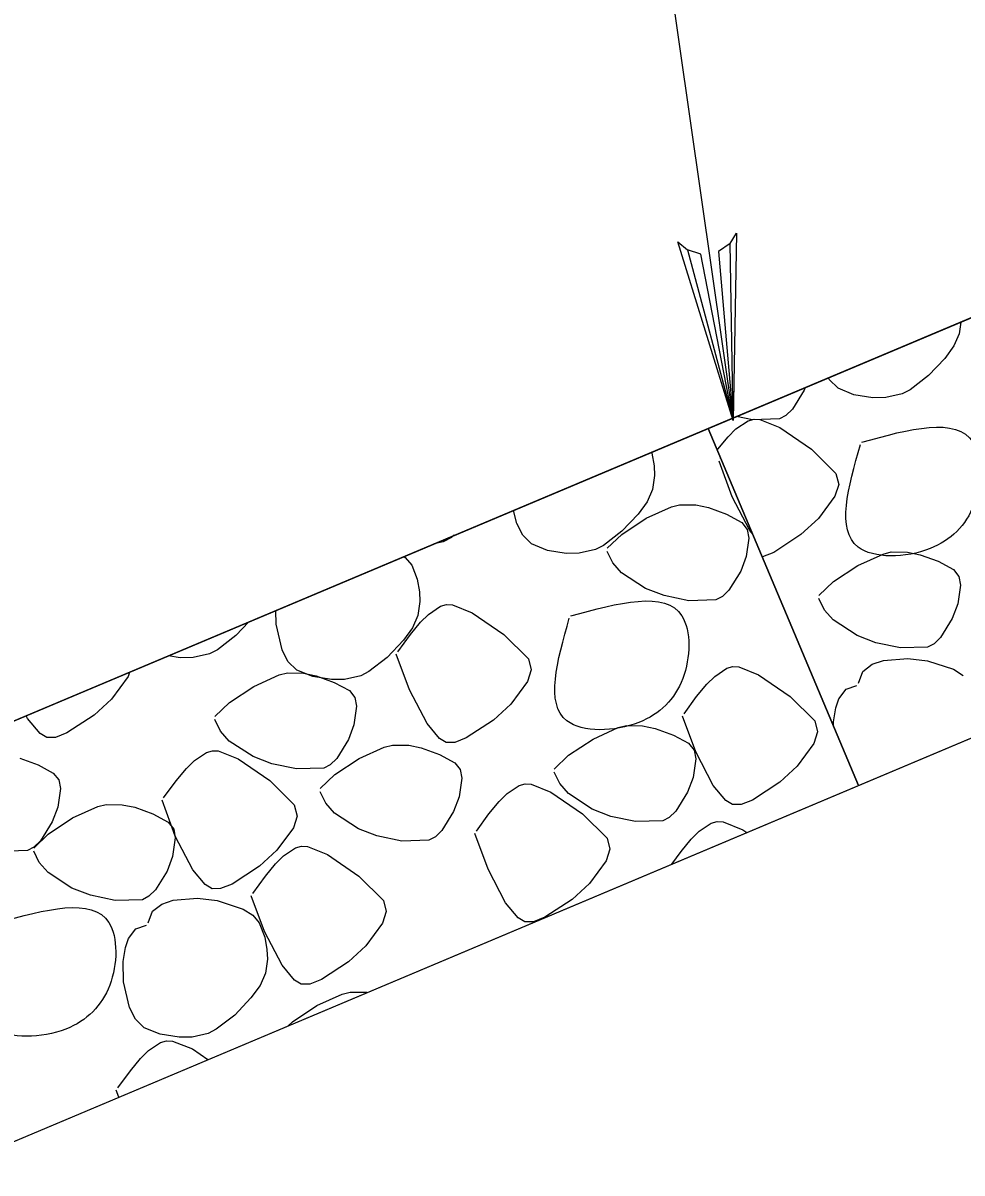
# Model space of a CAD drawing. Extents: x 3 to 3592, y -602 to 1171.
# Drawn here: x 2877.12 to 2901.36, y -276.9 to -247.22 of the extents above; entities that cross this region are included whole.
import ezdxf

# ---------------------------------------------------------------- set-up
doc = ezdxf.new("R2010")
doc.units = 0
doc.layers.add('2', color=7, linetype='Continuous')

msp = doc.modelspace()

# ---------------------------------------------------------------- linework, layer by layer
at = {"layer": '2'}
msp.add_line((2898.696, -266.901), (2894.816, -257.684), dxfattribs=at)
for points in [[(2896.278, -228.338), (2891.278, -228.338), (2895.459, -257.485)], [(2764.046, -240.408), (2826.966, -266.901), (2872.927, -266.901), (2935.846, -240.408)], [(2895.379, -252.91), (2895.077, -253.124), (2895.459, -257.485), (2895.379, -252.91), (2895.543, -252.651), (2895.459, -257.485), (2894.625, -253.192), (2894.28, -253.081), (2895.459, -257.485), (2894.03, -252.868), (2894.28, -253.081)], [(2901.333, -254.94), (2901.292, -255.242)], [(2901.292, -255.242), (2901.154, -255.559)], [(2901.154, -255.559), (2900.918, -255.882)], [(2900.918, -255.882), (2900.499, -256.323)], [(2897.938, -256.426), (2897.915, -256.379)], [(2900.499, -256.323), (2900.023, -256.69)], [(2897.292, -256.703), (2896.989, -257.191)], [(2897.319, -256.63), (2897.292, -256.703)], [(2898.165, -256.65), (2897.938, -256.426)], [(2898.576, -256.816), (2898.165, -256.65)], [(2900.023, -256.69), (2899.816, -256.796)], [(2777.446, -256.901), (2824.946, -276.901), (2874.946, -276.901), (2922.446, -256.901)], [(2899.064, -256.897), (2898.576, -256.816)], [(2899.398, -256.891), (2899.064, -256.897)], [(2899.816, -256.796), (2899.398, -256.891)], [(2896.989, -257.191), (2896.82, -257.356)], [(2895.53, -257.698), (2895.841, -257.491)], [(2895.953, -257.464), (2895.544, -257.377)], [(2895.841, -257.491), (2895.996, -257.447)], [(2896.654, -257.443), (2895.953, -257.464)], [(2895.996, -257.447), (2896.148, -257.454)], [(2896.148, -257.454), (2896.659, -257.659)], [(2896.82, -257.356), (2896.654, -257.443)], [(2895.325, -257.902), (2895.53, -257.698)], [(2896.659, -257.659), (2897.476, -258.219)], [(2895.06, -258.222), (2895.325, -257.902)], [(2893.351, -258.301), (2893.361, -258.327)], [(2893.361, -258.327), (2893.418, -258.648)], [(2895.049, -258.238), (2895.06, -258.222)], [(2895.132, -258.467), (2895.14, -258.456)], [(2897.476, -258.219), (2898.107, -258.848)], [(2893.418, -258.648), (2893.427, -258.897)], [(2895.434, -259.451), (2895.092, -258.528)], [(2893.427, -258.897), (2893.377, -259.26)], [(2898.107, -258.848), (2898.181, -259.133)], [(2893.377, -259.26), (2893.24, -259.578)], [(2898.181, -259.133), (2898.085, -259.435)], [(2893.24, -259.578), (2893.003, -259.901)], [(2893.863, -259.709), (2894.076, -259.656)], [(2894.076, -259.656), (2894.492, -259.661)], [(2894.492, -259.661), (2894.817, -259.728)], [(2895.888, -260.319), (2895.434, -259.451)], [(2898.085, -259.435), (2897.657, -260.014)], [(2889.87, -260.143), (2889.79, -259.8)], [(2893.003, -259.901), (2892.585, -260.341)], [(2893.212, -260.003), (2893.863, -259.709)], [(2894.817, -259.728), (2895.287, -259.899)], [(2895.287, -259.899), (2895.681, -260.113)], [(2890.024, -260.444), (2889.87, -260.143)], [(2892.583, -260.42), (2893.212, -260.003)], [(2895.681, -260.113), (2895.821, -260.291)], [(2897.657, -260.014), (2897.208, -260.427)], [(2888.183, -260.504), (2887.975, -260.609)], [(2888.259, -260.445), (2888.183, -260.504)], [(2890.251, -260.668), (2890.024, -260.444)], [(2892.585, -260.341), (2892.109, -260.709)], [(2892.207, -260.78), (2892.583, -260.42)], [(2895.864, -260.514), (2895.795, -260.994)], [(2895.821, -260.291), (2895.864, -260.514)], [(2895.964, -260.411), (2895.888, -260.319)], [(2897.208, -260.427), (2896.505, -260.889)], [(2887.975, -260.609), (2887.742, -260.663)], [(2890.662, -260.835), (2890.251, -260.668)], [(2891.149, -260.915), (2890.662, -260.835)], [(2891.901, -260.814), (2891.484, -260.909)], [(2892.109, -260.709), (2891.901, -260.814)], [(2886.954, -260.994), (2886.994, -261.021)], [(2886.994, -261.021), (2887.161, -261.215)], [(2891.484, -260.909), (2891.149, -260.915)], [(2892.353, -261.155), (2892.207, -260.861)], [(2892.577, -261.413), (2892.353, -261.155)], [(2895.795, -260.994), (2895.651, -261.373)], [(2896.505, -260.889), (2896.212, -261.001)], [(2898.676, -261.22), (2899.327, -260.927)], [(2899.327, -260.927), (2899.54, -260.873)], [(2899.54, -260.873), (2899.956, -260.878)], [(2899.956, -260.878), (2900.281, -260.945)], [(2900.281, -260.945), (2900.75, -261.116)], [(2900.75, -261.116), (2901.144, -261.331)], [(2887.161, -261.215), (2887.302, -261.58)], [(2893.194, -261.816), (2892.577, -261.413)], [(2895.651, -261.373), (2895.349, -261.861)], [(2898.047, -261.637), (2898.676, -261.22)], [(2901.144, -261.331), (2901.285, -261.508)], [(2887.302, -261.58), (2887.359, -261.901)], [(2897.671, -261.997), (2898.047, -261.637)], [(2901.328, -261.731), (2901.259, -262.211)], [(2901.285, -261.508), (2901.328, -261.731)], [(2887.359, -261.901), (2887.368, -262.15)], [(2893.673, -261.999), (2893.194, -261.816)], [(2894.313, -262.134), (2893.673, -261.999)], [(2895.18, -262.026), (2895.014, -262.113)], [(2895.349, -261.861), (2895.18, -262.026)], [(2887.368, -262.15), (2887.318, -262.513)], [(2887.594, -262.484), (2887.905, -262.277)], [(2887.905, -262.277), (2888.06, -262.233)], [(2888.06, -262.233), (2888.213, -262.24)], [(2888.213, -262.24), (2888.723, -262.445)], [(2895.014, -262.113), (2894.313, -262.134)], [(2897.817, -262.372), (2897.671, -262.078)], [(2901.259, -262.211), (2901.115, -262.59)], [(2883.657, -262.734), (2883.65, -262.386)], [(2887.318, -262.513), (2887.181, -262.83)], [(2887.389, -262.688), (2887.594, -262.484)], [(2888.723, -262.445), (2889.54, -263.005)], [(2898.041, -262.63), (2897.817, -262.372)], [(2898.658, -263.033), (2898.041, -262.63)], [(2901.115, -262.59), (2900.812, -263.078)], [(2882.955, -262.678), (2882.62, -263.03)], [(2883.812, -263.396), (2883.657, -262.734)], [(2887.181, -262.83), (2886.944, -263.154)], [(2887.125, -263.008), (2887.389, -262.688)], [(2882.62, -263.03), (2882.145, -263.397)], [(2886.944, -263.154), (2886.526, -263.594)], [(2886.799, -263.452), (2887.125, -263.008)], [(2889.54, -263.005), (2890.172, -263.634)], [(2899.136, -263.216), (2898.658, -263.033)], [(2899.777, -263.351), (2899.136, -263.216)], [(2900.812, -263.078), (2900.644, -263.243)], [(2881.937, -263.503), (2881.519, -263.598)], [(2882.145, -263.397), (2881.937, -263.503)], [(2883.965, -263.697), (2883.812, -263.396)], [(2887.101, -264.435), (2886.759, -263.512)], [(2900.478, -263.33), (2899.777, -263.351)], [(2900.644, -263.243), (2900.478, -263.33)], [(2881.185, -263.604), (2880.877, -263.553)], [(2881.519, -263.598), (2881.185, -263.604)], [(2884.192, -263.921), (2883.965, -263.697)], [(2886.526, -263.594), (2886.05, -263.961)], [(2890.172, -263.634), (2890.245, -263.919)], [(2898.805, -263.955), (2899.047, -263.773)], [(2899.047, -263.773), (2899.341, -263.673)], [(2899.341, -263.673), (2899.97, -263.624)], [(2899.97, -263.624), (2900.471, -263.681)], [(2900.471, -263.681), (2901.144, -263.902)], [(2879.839, -264.092), (2879.411, -264.671)], [(2879.876, -263.975), (2879.839, -264.092)], [(2883.085, -264.343), (2883.736, -264.049)], [(2883.736, -264.049), (2883.949, -263.996)], [(2883.949, -263.996), (2884.365, -264.001)], [(2884.603, -264.087), (2884.192, -263.921)], [(2884.365, -264.001), (2884.69, -264.068)], [(2885.09, -264.168), (2884.603, -264.087)], [(2884.69, -264.068), (2885.16, -264.239)], [(2885.842, -264.067), (2885.425, -264.162)], [(2886.05, -263.961), (2885.842, -264.067)], [(2890.245, -263.919), (2890.149, -264.221)], [(2894.779, -264.289), (2894.984, -264.084)], [(2894.984, -264.084), (2895.295, -263.877)], [(2895.295, -263.877), (2895.45, -263.834)], [(2895.45, -263.834), (2895.603, -263.84)], [(2895.603, -263.84), (2896.114, -264.045)], [(2896.114, -264.045), (2896.93, -264.605)], [(2898.695, -264.26), (2898.805, -263.955)], [(2901.144, -263.902), (2901.396, -264.065)], [(2882.456, -264.76), (2883.085, -264.343)], [(2885.425, -264.162), (2885.09, -264.168)], [(2885.16, -264.239), (2885.554, -264.453)], [(2890.149, -264.221), (2889.721, -264.8)], [(2894.515, -264.608), (2894.779, -264.289)], [(2898.187, -264.667), (2898.378, -264.418)], [(2898.378, -264.418), (2898.654, -264.32)], [(2879.411, -264.671), (2878.962, -265.084)], [(2885.554, -264.453), (2885.694, -264.631)], [(2885.694, -264.631), (2885.737, -264.854)], [(2887.555, -265.304), (2887.101, -264.435)], [(2894.189, -265.052), (2894.515, -264.608)], [(2896.93, -264.605), (2897.562, -265.234)], [(2898.105, -264.897), (2898.187, -264.667)], [(2882.08, -265.12), (2882.456, -264.76)], [(2885.737, -264.854), (2885.668, -265.334)], [(2889.721, -264.8), (2889.272, -265.213)], [(2898.047, -265.255), (2898.105, -264.897)], [(2877.244, -265.175), (2877.205, -265.099)], [(2877.564, -265.56), (2877.244, -265.175)], [(2878.962, -265.084), (2878.258, -265.546)], [(2882.226, -265.495), (2882.08, -265.201)], [(2887.874, -265.689), (2887.555, -265.304)], [(2889.272, -265.213), (2888.569, -265.675)], [(2894.492, -266.036), (2894.149, -265.113)], [(2897.562, -265.234), (2897.636, -265.519)], [(2898.05, -265.365), (2898.047, -265.255)], [(2877.74, -265.666), (2877.564, -265.56)], [(2878.258, -265.546), (2877.961, -265.66)], [(2882.45, -265.753), (2882.226, -265.495)], [(2885.668, -265.334), (2885.524, -265.713)], [(2891.84, -265.701), (2892.49, -265.408)], [(2892.49, -265.408), (2892.704, -265.355)], [(2892.704, -265.355), (2893.119, -265.359)], [(2893.119, -265.359), (2893.445, -265.426)], [(2893.445, -265.426), (2893.914, -265.598)], [(2893.914, -265.598), (2894.308, -265.812)], [(2897.636, -265.519), (2897.54, -265.821)], [(2877.961, -265.66), (2877.74, -265.666)], [(2883.067, -266.156), (2882.45, -265.753)], [(2885.524, -265.713), (2885.222, -266.201)], [(2886.452, -265.91), (2886.666, -265.857)], [(2886.666, -265.857), (2887.081, -265.861)], [(2887.081, -265.861), (2887.407, -265.928)], [(2888.051, -265.795), (2887.874, -265.689)], [(2888.271, -265.789), (2888.051, -265.795)], [(2888.569, -265.675), (2888.271, -265.789)], [(2891.21, -266.118), (2891.84, -265.701)], [(2894.308, -265.812), (2894.448, -265.989)], [(2897.54, -265.821), (2897.112, -266.4)], [(2877.043, -266.194), (2877.513, -266.365)], [(2881.548, -266.254), (2881.859, -266.046)], [(2881.859, -266.046), (2882.014, -266.003)], [(2882.014, -266.003), (2882.167, -266.01)], [(2882.167, -266.01), (2882.678, -266.215)], [(2883.546, -266.339), (2883.067, -266.156)], [(2885.222, -266.201), (2885.053, -266.366)], [(2885.802, -266.203), (2886.452, -265.91)], [(2887.407, -265.928), (2887.876, -266.1)], [(2887.876, -266.1), (2888.27, -266.314)], [(2890.834, -266.478), (2891.21, -266.118)], [(2894.448, -265.989), (2894.491, -266.213)], [(2894.945, -266.904), (2894.492, -266.036)], [(2877.513, -266.365), (2877.907, -266.579)], [(2881.079, -266.778), (2881.343, -266.458)], [(2881.343, -266.458), (2881.548, -266.254)], [(2882.678, -266.215), (2883.494, -266.775)], [(2884.186, -266.474), (2883.546, -266.339)], [(2884.887, -266.453), (2884.186, -266.474)], [(2885.053, -266.366), (2884.887, -266.453)], [(2885.172, -266.62), (2885.802, -266.203)], [(2888.27, -266.314), (2888.41, -266.491)], [(2888.41, -266.491), (2888.453, -266.715)], [(2894.491, -266.213), (2894.422, -266.693)], [(2897.112, -266.4), (2896.662, -266.813)], [(2877.907, -266.579), (2878.047, -266.757)], [(2878.047, -266.757), (2878.09, -266.98)], [(2880.753, -267.222), (2881.079, -266.778)], [(2883.494, -266.775), (2884.126, -267.403)], [(2884.796, -266.98), (2885.172, -266.62)], [(2888.453, -266.715), (2888.384, -267.195)], [(2890.98, -266.853), (2890.834, -266.559)], [(2894.422, -266.693), (2894.279, -267.072)], [(2878.09, -266.98), (2878.021, -267.46)], [(2884.942, -267.355), (2884.796, -267.061)], [(2889.623, -267.11), (2889.934, -266.903)], [(2889.934, -266.903), (2890.089, -266.859)], [(2890.089, -266.859), (2890.242, -266.866)], [(2890.242, -266.866), (2890.753, -267.071)], [(2890.753, -267.071), (2891.569, -267.631)], [(2891.205, -267.111), (2890.98, -266.853)], [(2894.279, -267.072), (2893.976, -267.559)], [(2895.265, -267.29), (2894.945, -266.904)], [(2896.662, -266.813), (2895.959, -267.276)], [(2881.056, -268.205), (2880.713, -267.282)], [(2885.167, -267.613), (2884.942, -267.355)], [(2888.384, -267.195), (2888.241, -267.573)], [(2889.154, -267.634), (2889.418, -267.314)], [(2889.418, -267.314), (2889.623, -267.11)], [(2891.821, -267.514), (2891.205, -267.111)], [(2895.441, -267.395), (2895.265, -267.29)], [(2895.959, -267.276), (2895.661, -267.389)], [(2878.021, -267.46), (2877.877, -267.839)], [(2878.406, -267.738), (2879.056, -267.445)], [(2879.056, -267.445), (2879.27, -267.392)], [(2879.27, -267.392), (2879.685, -267.396)], [(2879.685, -267.396), (2880.011, -267.463)], [(2880.011, -267.463), (2880.48, -267.635)], [(2880.48, -267.635), (2880.874, -267.849)], [(2884.126, -267.403), (2884.2, -267.688)], [(2885.783, -268.016), (2885.167, -267.613)], [(2888.241, -267.573), (2887.938, -268.061)], [(2888.828, -268.078), (2889.154, -267.634)], [(2891.569, -267.631), (2892.201, -268.26)], [(2892.3, -267.697), (2891.821, -267.514)], [(2893.976, -267.559), (2893.807, -267.724)], [(2895.661, -267.389), (2895.441, -267.395)], [(2877.877, -267.839), (2877.575, -268.327)], [(2877.776, -268.155), (2878.406, -267.738)], [(2880.874, -267.849), (2881.014, -268.026)], [(2884.2, -267.688), (2884.104, -267.991)], [(2892.94, -267.832), (2892.3, -267.697)], [(2893.642, -267.811), (2892.94, -267.832)], [(2893.807, -267.724), (2893.642, -267.811)], [(2894.58, -268.083), (2894.891, -267.875)], [(2894.891, -267.875), (2895.046, -267.832)], [(2895.046, -267.832), (2895.199, -267.839)], [(2895.199, -267.839), (2895.71, -268.044)], [(2877.4, -268.515), (2877.776, -268.155)], [(2881.057, -268.25), (2880.988, -268.73)], [(2881.014, -268.026), (2881.057, -268.25)], [(2881.509, -269.073), (2881.056, -268.205)], [(2884.104, -267.991), (2883.676, -268.569)], [(2886.262, -268.199), (2885.783, -268.016)], [(2886.902, -268.334), (2886.262, -268.199)], [(2887.769, -268.226), (2887.604, -268.313)], [(2887.938, -268.061), (2887.769, -268.226)], [(2889.131, -269.061), (2888.788, -268.138)], [(2892.201, -268.26), (2892.275, -268.544)], [(2894.375, -268.287), (2894.58, -268.083)], [(2895.71, -268.044), (2895.813, -268.114)], [(2877.406, -268.492), (2877.24, -268.579)], [(2877.575, -268.327), (2877.406, -268.492)], [(2883.676, -268.569), (2883.226, -268.983)], [(2883.851, -268.719), (2884.162, -268.512)], [(2884.162, -268.512), (2884.317, -268.468)], [(2884.317, -268.468), (2884.47, -268.475)], [(2884.47, -268.475), (2884.981, -268.68)], [(2887.604, -268.313), (2886.902, -268.334)], [(2892.275, -268.544), (2892.179, -268.847)], [(2894.111, -268.607), (2894.375, -268.287)], [(2877.24, -268.579), (2876.539, -268.6)], [(2877.546, -268.89), (2877.4, -268.596)], [(2880.988, -268.73), (2880.845, -269.109)], [(2883.646, -268.923), (2883.851, -268.719)], [(2884.981, -268.68), (2885.797, -269.24)], [(2892.179, -268.847), (2891.751, -269.426)], [(2893.873, -268.931), (2894.111, -268.607)], [(2877.771, -269.148), (2877.546, -268.89)], [(2878.387, -269.551), (2877.771, -269.148)], [(2880.845, -269.109), (2880.542, -269.596)], [(2881.829, -269.459), (2881.509, -269.073)], [(2883.226, -268.983), (2882.523, -269.445)], [(2883.382, -269.243), (2883.646, -268.923)], [(2889.584, -269.93), (2889.131, -269.061)], [(2882.005, -269.564), (2881.829, -269.459)], [(2882.523, -269.445), (2882.225, -269.558)], [(2883.056, -269.687), (2883.382, -269.243)], [(2885.797, -269.24), (2886.429, -269.869)], [(2891.751, -269.426), (2891.301, -269.839)], [(2878.866, -269.735), (2878.387, -269.551)], [(2879.506, -269.87), (2878.866, -269.735)], [(2880.373, -269.761), (2880.207, -269.848)], [(2880.542, -269.596), (2880.373, -269.761)], [(2882.225, -269.558), (2882.005, -269.564)], [(2883.359, -270.67), (2883.016, -269.748)], [(2880.207, -269.848), (2879.506, -269.87)], [(2880.467, -270.141), (2880.709, -269.959)], [(2880.709, -269.959), (2881.003, -269.859)], [(2881.003, -269.859), (2881.632, -269.81)], [(2881.632, -269.81), (2882.133, -269.867)], [(2882.133, -269.867), (2882.806, -270.088)], [(2886.429, -269.869), (2886.502, -270.154)], [(2889.904, -270.315), (2889.584, -269.93)], [(2891.301, -269.839), (2890.598, -270.301)], [(2880.357, -270.446), (2880.467, -270.141)], [(2882.806, -270.088), (2883.058, -270.251)], [(2883.058, -270.251), (2883.224, -270.446)], [(2886.502, -270.154), (2886.406, -270.456)], [(2890.08, -270.421), (2889.904, -270.315)], [(2890.598, -270.301), (2890.3, -270.415)], [(2879.849, -270.853), (2880.04, -270.604)], [(2880.04, -270.604), (2880.316, -270.506)], [(2883.224, -270.446), (2883.366, -270.811)], [(2886.406, -270.456), (2885.978, -271.035)], [(2890.3, -270.415), (2890.08, -270.421)], [(2879.767, -271.083), (2879.849, -270.853)], [(2883.812, -271.539), (2883.359, -270.67)], [(2883.366, -270.811), (2883.423, -271.131)], [(2879.709, -271.441), (2879.767, -271.083)], [(2883.423, -271.131), (2883.432, -271.381)], [(2885.978, -271.035), (2885.529, -271.448)], [(2879.72, -271.964), (2879.709, -271.441)], [(2883.432, -271.381), (2883.382, -271.744)], [(2884.132, -271.924), (2883.812, -271.539)], [(2885.529, -271.448), (2884.826, -271.91)], [(2883.382, -271.744), (2883.245, -272.061)], [(2879.875, -272.627), (2879.72, -271.964)], [(2883.245, -272.061), (2883.008, -272.384)], [(2884.308, -272.03), (2884.132, -271.924)], [(2884.528, -272.024), (2884.308, -272.03)], [(2884.826, -271.91), (2884.528, -272.024)], [(2883.008, -272.384), (2882.589, -272.825)], [(2884.709, -272.581), (2885.36, -272.287)], [(2885.36, -272.287), (2885.573, -272.234)], [(2885.573, -272.234), (2885.989, -272.238)], [(2885.989, -272.238), (2886.009, -272.242)], [(2880.029, -272.928), (2879.875, -272.627)], [(2884.08, -272.998), (2884.709, -272.581)], [(2880.256, -273.152), (2880.029, -272.928)], [(2882.589, -272.825), (2882.114, -273.192)], [(2883.973, -273.1), (2884.08, -272.998)], [(2880.666, -273.318), (2880.256, -273.152)], [(2881.154, -273.399), (2880.666, -273.318)], [(2881.906, -273.298), (2881.488, -273.393)], [(2882.114, -273.192), (2881.906, -273.298)], [(2880.367, -273.738), (2880.678, -273.531)], [(2880.678, -273.531), (2880.833, -273.488)], [(2880.833, -273.488), (2880.986, -273.495)], [(2880.986, -273.495), (2881.497, -273.699)], [(2881.488, -273.393), (2881.154, -273.399)], [(2880.162, -273.943), (2880.367, -273.738)], [(2881.497, -273.699), (2881.897, -273.974)], [(2879.898, -274.262), (2880.162, -273.943)], [(2879.572, -274.706), (2879.898, -274.262)], [(2879.597, -274.942), (2879.532, -274.767)]]:
    msp.add_lwpolyline(points, dxfattribs=at)
for points in [[(2918.566, -247.684), (2894.816, -257.684), (2898.696, -266.901), (2922.446, -256.901)], [(2894.816, -257.684), (2872.927, -266.901), (2874.946, -276.901), (2898.696, -266.901)]]:
    msp.add_lwpolyline(points, close=True, dxfattribs=at)
for points in [[(2898.782, -258.04), (2901.65, -258.04), (2901.67, -259.656), (2900.539, -260.787), (2898.681, -260.747), (2898.741, -258.101)], [(2891.268, -262.526), (2894.136, -262.526), (2894.156, -264.141), (2893.025, -265.272), (2891.167, -265.232), (2891.227, -262.586)], [(2876.475, -270.439), (2879.343, -270.439), (2879.363, -272.054), (2878.232, -273.185), (2876.374, -273.145), (2876.435, -270.499)]]:
    msp.add_spline(points, degree=3, dxfattribs=at)

doc.saveas('drawing.dxf')
